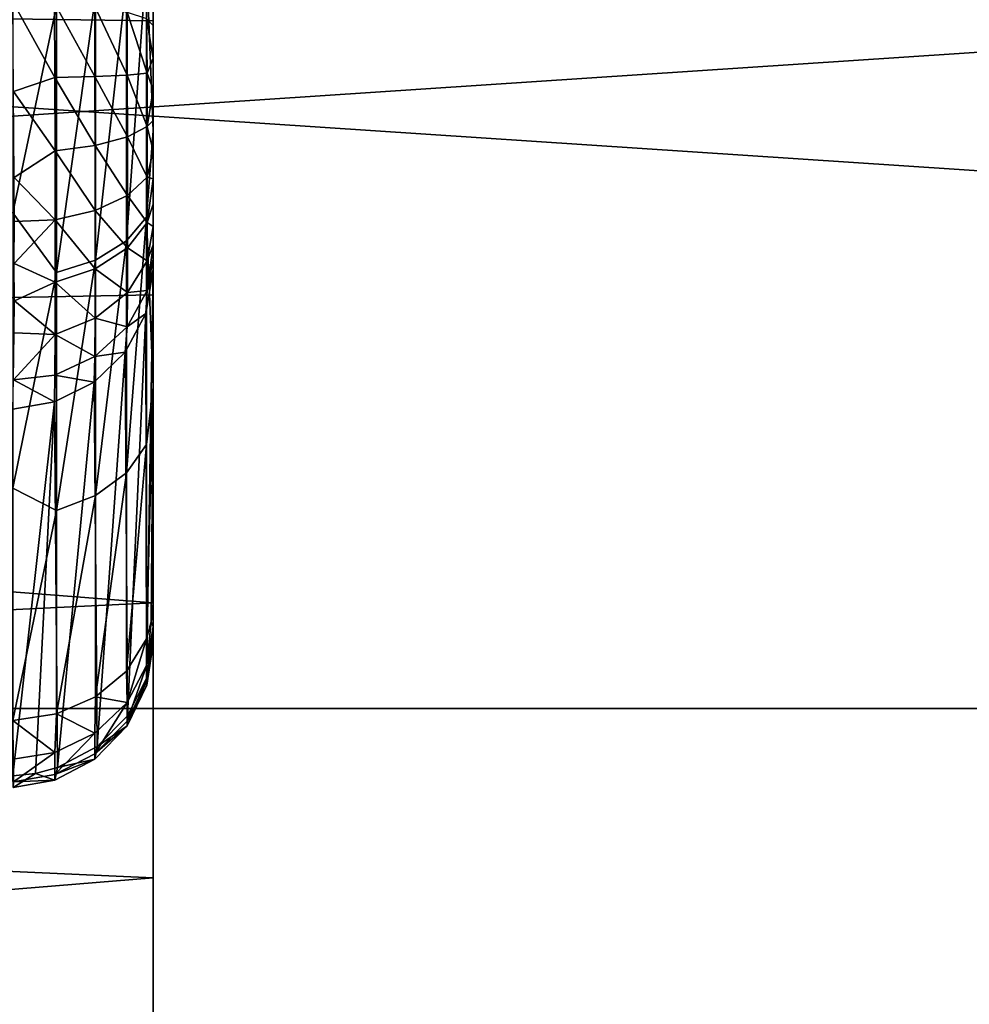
# Model space of a CAD drawing. Header units: millimetres. Extents: x -41 to 9, y -3 to 403.
# Tile 391 of 505: x -16.05 to -13.41, y 342.51 to 345.25. Entities that reach past the tile are written whole.
import ezdxf

# ---------------------------------------------------------------- set-up
doc = ezdxf.new("R2010")
doc.units = ezdxf.units.MM
doc.header["$LTSCALE"] = 81.481481
for name, color, linetype in [('116', 7, 'CONTINUOUS'), ('121', 7, 'CONTINUOUS'), ('1222', 7, 'CONTINUOUS'), ('1223', 7, 'CONTINUOUS'), ('1225', 7, 'CONTINUOUS'), ('1226', 7, 'CONTINUOUS'), ('1253', 7, 'CONTINUOUS'), ('168', 7, 'CONTINUOUS'), ('169', 7, 'CONTINUOUS'), ('173', 7, 'CONTINUOUS'), ('174', 7, 'CONTINUOUS')]:
    doc.layers.add(name, color=color, linetype=linetype)

msp = doc.modelspace()

# ---------------------------------------------------------------- linework, layer by layer
at = {"layer": '116', "linetype": 'Continuous'}
for points in [[(-15.675, 344.9372, 25.5776), (-15.675, 345.738, 26.0353), (-15.6938, 345.4053, 26.005), (-15.675, 344.9372, 25.5776)], [(-16.0645, 345.57, 26.3982), (-16.0645, 344.7098, 25.9065), (-15.9435, 345.2845, 26.2313), (-16.0645, 345.57, 26.3982)], [(-15.6938, 344.698, 25.5547), (-15.6938, 345.4053, 26.005), (-15.7488, 344.6319, 25.6429), (-15.6938, 344.698, 25.5547)], [(-15.7488, 344.6319, 25.6429), (-15.6938, 345.4053, 26.005), (-15.7488, 345.3534, 26.1023), (-15.7488, 344.6319, 25.6429)], [(-15.6938, 344.698, 25.5547), (-15.675, 344.9372, 25.5776), (-15.6938, 345.4053, 26.005), (-15.6938, 344.698, 25.5547)], [(-15.7488, 344.6319, 25.6429), (-15.7488, 345.3534, 26.1023), (-15.8347, 344.5789, 25.7136), (-15.7488, 344.6319, 25.6429)], [(-15.8347, 344.5789, 25.7136), (-15.7488, 345.3534, 26.1023), (-15.8347, 345.3118, 26.1802), (-15.8347, 344.5789, 25.7136)], [(-15.8347, 344.5789, 25.7136), (-15.8347, 345.3118, 26.1802), (-15.9435, 344.5441, 25.7599), (-15.8347, 344.5789, 25.7136)], [(-15.9435, 344.5441, 25.7599), (-15.8347, 345.3118, 26.1802), (-15.9435, 345.2845, 26.2313), (-15.9435, 344.5441, 25.7599)], [(-16.0645, 344.7098, 25.9065), (-15.9435, 344.5441, 25.7599), (-15.9435, 345.2845, 26.2313), (-16.0645, 344.7098, 25.9065)], [(-15.675, 344.2264, 24.9898), (-15.675, 344.9372, 25.5776), (-15.6938, 344.698, 25.5547), (-15.675, 344.2264, 24.9898)], [(-16.0645, 344.7098, 25.9065), (-16.0645, 343.9461, 25.275), (-15.9435, 344.5441, 25.7599), (-16.0645, 344.7098, 25.9065)], [(-15.6938, 344.0673, 25.0021), (-15.6938, 344.698, 25.5547), (-15.7488, 343.9885, 25.0792), (-15.6938, 344.0673, 25.0021)], [(-15.7488, 343.9885, 25.0792), (-15.6938, 344.698, 25.5547), (-15.7488, 344.6319, 25.6429), (-15.7488, 343.9885, 25.0792)], [(-15.6938, 344.0673, 25.0021), (-15.675, 344.2264, 24.9898), (-15.6938, 344.698, 25.5547), (-15.6938, 344.0673, 25.0021)], [(-15.7488, 343.9885, 25.0792), (-15.7488, 344.6319, 25.6429), (-15.8347, 343.9255, 25.141), (-15.7488, 343.9885, 25.0792)], [(-15.8347, 343.9255, 25.141), (-15.7488, 344.6319, 25.6429), (-15.8347, 344.5789, 25.7136), (-15.8347, 343.9255, 25.141)], [(-15.8347, 343.9255, 25.141), (-15.8347, 344.5789, 25.7136), (-15.9435, 343.8841, 25.1816), (-15.8347, 343.9255, 25.141)], [(-15.9435, 343.8841, 25.1816), (-15.8347, 344.5789, 25.7136), (-15.9435, 344.5441, 25.7599), (-15.9435, 343.8841, 25.1816)], [(-16.0645, 343.9461, 25.275), (-15.9435, 343.8841, 25.1816), (-15.9435, 344.5441, 25.7599), (-16.0645, 343.9461, 25.275)], [(-15.6938, 343.5279, 24.3601), (-15.675, 344.2264, 24.9898), (-15.6938, 344.0673, 25.0021), (-15.6938, 343.5279, 24.3601)], [(-15.6801, 343.5747, 24.3265), (-15.675, 344.2264, 24.9898), (-15.6938, 343.5279, 24.3601), (-15.6801, 343.5747, 24.3265)], [(-15.675, 343.6265, 24.2894), (-15.675, 344.2264, 24.9898), (-15.6801, 343.5747, 24.3265), (-15.675, 343.6265, 24.2894)], [(-15.6938, 343.5279, 24.3601), (-15.6938, 344.0673, 25.0021), (-15.7488, 343.4383, 24.4243), (-15.6938, 343.5279, 24.3601)], [(-15.7488, 343.4383, 24.4243), (-15.6938, 344.0673, 25.0021), (-15.7488, 343.9885, 25.0792), (-15.7488, 343.4383, 24.4243)], [(-15.7488, 343.4383, 24.4243), (-15.7488, 343.9885, 25.0792), (-15.8348, 343.3666, 24.4758), (-15.7488, 343.4383, 24.4243)], [(-15.8348, 343.3666, 24.4758), (-15.7488, 343.9885, 25.0792), (-15.8347, 343.9255, 25.141), (-15.8348, 343.3666, 24.4758)], [(-16.0645, 343.9461, 25.275), (-16.0645, 343.3016, 24.5225), (-15.9435, 343.8841, 25.1816), (-16.0645, 343.9461, 25.275)], [(-15.9434, 343.3196, 24.5096), (-15.8347, 343.9255, 25.141), (-15.9435, 343.8841, 25.1816), (-15.9434, 343.3196, 24.5096)], [(-15.8348, 343.3666, 24.4758), (-15.8347, 343.9255, 25.141), (-15.9434, 343.3196, 24.5096), (-15.8348, 343.3666, 24.4758)], [(-15.9435, 343.8841, 25.1816), (-16.0645, 343.3016, 24.5225), (-15.9434, 343.3196, 24.5096), (-15.9435, 343.8841, 25.1816)]]:
    msp.add_3dface(points, dxfattribs=at)
at = {"layer": '121', "linetype": 'Continuous'}
msp.add_3dface([(-15.6935, 345.2491, 19.4333), (-15.675, 346.7482, 19.8425), (-15.675, 345.2296, 19.552), (-15.6935, 345.2491, 19.4333)], dxfattribs=at)
at = {"layer": '1222', "linetype": 'Continuous'}
for points in [[(-40.875, 343.3348, 93.369), (9.125, 346.6473, 92.9769), (-40.875, 346.648, 92.9768), (-40.875, 343.3348, 93.369)], [(9.125, 343.334, 93.369), (9.125, 346.6473, 92.9769), (-40.875, 343.3348, 93.369), (9.125, 343.334, 93.369)], [(-40.875, 340.0002, 93.5), (9.125, 343.334, 93.369), (-40.875, 343.3348, 93.369), (-40.875, 340.0002, 93.5)], [(9.125, 339.9995, 93.5), (9.125, 343.334, 93.369), (-40.875, 340.0002, 93.5), (9.125, 339.9995, 93.5)]]:
    msp.add_3dface(points, dxfattribs=at)
at = {"layer": '1223', "linetype": 'Continuous'}
for points in [[(9.125, 346.6492, 9.0234), (9.125, 343.3353, 8.6311), (-40.875, 346.6483, 9.0232), (9.125, 346.6492, 9.0234)], [(-40.875, 346.6483, 9.0232), (9.125, 343.3353, 8.6311), (-40.875, 343.3344, 8.631), (-40.875, 346.6483, 9.0232)], [(9.125, 343.3353, 8.6311), (9.125, 340.0005, 8.5), (-40.875, 343.3344, 8.631), (9.125, 343.3353, 8.6311)], [(-40.875, 343.3344, 8.631), (9.125, 340.0005, 8.5), (-40.875, 339.9998, 8.5), (-40.875, 343.3344, 8.631)]]:
    msp.add_3dface(points, dxfattribs=at)
at = {"layer": '1225', "linetype": 'Continuous'}
for points in [[(-15.675, 345.2423, 90.4532), (-40.875, 345.5909, 90.4054), (-15.675, 346.8483, 90.2064), (-15.675, 345.2423, 90.4532)], [(-40.875, 342.4027, 90.7274), (-40.875, 345.5909, 90.4054), (-15.675, 343.6276, 90.6343), (-40.875, 342.4027, 90.7274)], [(-15.675, 343.6276, 90.6343), (-40.875, 345.5909, 90.4054), (-15.675, 345.2423, 90.4532), (-15.675, 343.6276, 90.6343)], [(-15.675, 342.007, 90.7494), (-40.875, 342.4027, 90.7274), (-15.675, 343.6276, 90.6343), (-15.675, 342.007, 90.7494)]]:
    msp.add_3dface(points, dxfattribs=at)
at = {"layer": '1226', "linetype": 'Continuous'}
for points in [[(-15.675, 346.093, 11.6692), (-15.675, 344.4824, 11.4532), (-15.675, 379.3451, 45), (-15.675, 346.093, 11.6692)], [(-15.675, 344.4824, 11.4532), (-15.675, 342.8644, 11.3032), (-15.675, 379.3451, 45), (-15.675, 344.4824, 11.4532)], [(-15.675, 342.8644, 11.3032), (-15.675, 341.2418, 11.2194), (-15.675, 379.3451, 45), (-15.675, 342.8644, 11.3032)], [(-15.675, 379.3451, 45), (-15.675, 339.617, 11.2018), (-15.675, 373, 45), (-15.675, 379.3451, 45)], [(-15.675, 341.2418, 11.2194), (-15.675, 339.617, 11.2018), (-15.675, 379.3451, 45), (-15.675, 341.2418, 11.2194)], [(-15.675, 368.7574, 55.2426), (-15.675, 325.345, 13.9963), (-15.675, 376.8245, 66.0995), (-15.675, 368.7574, 55.2426)], [(-15.675, 325.345, 13.9963), (-15.675, 323.8466, 14.6255), (-15.675, 376.8245, 66.0995), (-15.675, 325.345, 13.9963)], [(-15.675, 376.8245, 66.0995), (-15.675, 322.3754, 15.3151), (-15.675, 375.5131, 68.9682), (-15.675, 376.8245, 66.0995)], [(-15.675, 323.8466, 14.6255), (-15.675, 322.3754, 15.3151), (-15.675, 376.8245, 66.0995), (-15.675, 323.8466, 14.6255)], [(-15.675, 322.3754, 15.3151), (-15.675, 320.934, 16.0639), (-15.675, 375.5131, 68.9682), (-15.675, 322.3754, 15.3151)], [(-15.675, 375.5131, 68.9682), (-15.675, 319.5238, 16.8713), (-15.675, 373.9791, 71.7234), (-15.675, 375.5131, 68.9682)], [(-15.675, 320.934, 16.0639), (-15.675, 319.5238, 16.8713), (-15.675, 375.5131, 68.9682), (-15.675, 320.934, 16.0639)], [(-15.675, 373.9791, 71.7234), (-15.675, 319.5238, 16.8713), (-15.675, 364.8123, 62.7438), (-15.675, 373.9791, 71.7234)], [(-15.675, 373, 45), (-15.675, 337.993, 11.2506), (-15.675, 372.4957, 45.0212), (-15.675, 373, 45)], [(-15.675, 339.617, 11.2018), (-15.675, 337.993, 11.2506), (-15.675, 373, 45), (-15.675, 339.617, 11.2018)], [(-15.675, 372.4957, 45.0212), (-15.675, 337.993, 11.2506), (-15.675, 371.9947, 45.0848), (-15.675, 372.4957, 45.0212)], [(-15.675, 316.8078, 18.6556), (-15.675, 372.2318, 74.3485), (-15.675, 363.271, 64.7121), (-15.675, 316.8078, 18.6556)], [(-15.675, 316.8078, 18.6556), (-15.675, 315.5071, 19.6291), (-15.675, 372.2318, 74.3485), (-15.675, 316.8078, 18.6556)], [(-15.675, 372.2318, 74.3485), (-15.675, 314.2468, 20.6551), (-15.675, 370.2828, 76.8262), (-15.675, 372.2318, 74.3485)], [(-15.675, 315.5071, 19.6291), (-15.675, 314.2468, 20.6551), (-15.675, 372.2318, 74.3485), (-15.675, 315.5071, 19.6291)], [(-15.675, 371.9947, 45.0848), (-15.675, 337.993, 11.2506), (-15.675, 371.5013, 45.1902), (-15.675, 371.9947, 45.0848)], [(-15.675, 371.5013, 45.1902), (-15.675, 337.993, 11.2506), (-15.675, 348.147, 22.487), (-15.675, 371.5013, 45.1902)], [(-15.675, 313.0294, 21.7318), (-15.675, 311.8572, 22.8572), (-15.675, 370.2828, 76.8262), (-15.675, 313.0294, 21.7318)], [(-15.675, 311.8572, 22.8572), (-15.675, 368.1428, 79.1428), (-15.675, 370.2828, 76.8262), (-15.675, 311.8572, 22.8572)], [(-15.675, 314.2468, 20.6551), (-15.675, 313.0294, 21.7318), (-15.675, 370.2828, 76.8262), (-15.675, 314.2468, 20.6551)], [(-15.675, 326.868, 13.4289), (-15.675, 325.345, 13.9963), (-15.675, 368.7574, 55.2426), (-15.675, 326.868, 13.4289)], [(-15.675, 368.4155, 54.8707), (-15.675, 326.868, 13.4289), (-15.675, 368.7574, 55.2426), (-15.675, 368.4155, 54.8707)], [(-15.675, 368.1062, 54.4714), (-15.675, 326.868, 13.4289), (-15.675, 368.4155, 54.8707), (-15.675, 368.1062, 54.4714)], [(-15.675, 368.1428, 79.1428), (-15.675, 311.8572, 22.8572), (-15.675, 309.7172, 25.1738), (-15.675, 368.1428, 79.1428)], [(-15.675, 366.9706, 80.2682), (-15.675, 368.1428, 79.1428), (-15.675, 309.7172, 25.1738), (-15.675, 366.9706, 80.2682)], [(-15.675, 367.8318, 54.048), (-15.675, 326.868, 13.4289), (-15.675, 368.1062, 54.4714), (-15.675, 367.8318, 54.048)], [(-15.675, 331.557, 12.1058), (-15.675, 367.9193, 47.8084), (-15.675, 355.8463, 35.3672), (-15.675, 331.557, 12.1058)], [(-15.675, 367.9193, 47.8084), (-15.675, 331.557, 12.1058), (-15.675, 367.669, 48.2468), (-15.675, 367.9193, 47.8084)], [(-15.675, 367.5939, 53.6028), (-15.675, 326.868, 13.4289), (-15.675, 367.8318, 54.048), (-15.675, 367.5939, 53.6028)], [(-15.675, 367.669, 48.2468), (-15.675, 329.9762, 12.483), (-15.675, 367.4564, 48.7046), (-15.675, 367.669, 48.2468)], [(-15.675, 331.557, 12.1058), (-15.675, 329.9762, 12.483), (-15.675, 367.669, 48.2468), (-15.675, 331.557, 12.1058)], [(-15.675, 367.3942, 53.139), (-15.675, 326.868, 13.4289), (-15.675, 367.5939, 53.6028), (-15.675, 367.3942, 53.139)], [(-15.675, 367.4564, 48.7046), (-15.675, 329.9762, 12.483), (-15.675, 367.2832, 49.1785), (-15.675, 367.4564, 48.7046)], [(-15.675, 367.2343, 52.6604), (-15.675, 326.868, 13.4289), (-15.675, 367.3942, 53.139), (-15.675, 367.2343, 52.6604)], [(-15.675, 367.2832, 49.1785), (-15.675, 329.9762, 12.483), (-15.675, 367.1503, 49.6653), (-15.675, 367.2832, 49.1785)], [(-15.675, 367.1152, 52.1701), (-15.675, 326.868, 13.4289), (-15.675, 367.2343, 52.6604), (-15.675, 367.1152, 52.1701)], [(-15.675, 367.1503, 49.6653), (-15.675, 328.4124, 12.9242), (-15.675, 367.0589, 50.1616), (-15.675, 367.1503, 49.6653)], [(-15.675, 329.9762, 12.483), (-15.675, 328.4124, 12.9242), (-15.675, 367.1503, 49.6653), (-15.675, 329.9762, 12.483)], [(-15.675, 367.0377, 51.6715), (-15.675, 326.868, 13.4289), (-15.675, 367.1152, 52.1701), (-15.675, 367.0377, 51.6715)], [(-15.675, 367.0589, 50.1616), (-15.675, 328.4124, 12.9242), (-15.675, 367.0094, 50.6639), (-15.675, 367.0589, 50.1616)], [(-15.675, 328.4124, 12.9242), (-15.675, 326.868, 13.4289), (-15.675, 367.0377, 51.6715), (-15.675, 328.4124, 12.9242)], [(-15.675, 367.0024, 51.1683), (-15.675, 328.4124, 12.9242), (-15.675, 367.0377, 51.6715), (-15.675, 367.0024, 51.1683)], [(-15.675, 367.0094, 50.6639), (-15.675, 328.4124, 12.9242), (-15.675, 367.0024, 51.1683), (-15.675, 367.0094, 50.6639)], [(-15.675, 365.7532, 81.3449), (-15.675, 366.9706, 80.2682), (-15.675, 309.7172, 25.1738), (-15.675, 365.7532, 81.3449)], [(-15.675, 365.7532, 81.3449), (-15.675, 309.7172, 25.1738), (-15.675, 307.7682, 27.6515), (-15.675, 365.7532, 81.3449)], [(-15.675, 364.4929, 82.3709), (-15.675, 365.7532, 81.3449), (-15.675, 307.7682, 27.6515), (-15.675, 364.4929, 82.3709)], [(-15.675, 364.8123, 62.7438), (-15.675, 318.1476, 17.7357), (-15.675, 364.5545, 62.588), (-15.675, 364.8123, 62.7438)], [(-15.675, 319.5238, 16.8713), (-15.675, 318.1476, 17.7357), (-15.675, 364.8123, 62.7438), (-15.675, 319.5238, 16.8713)], [(-15.675, 364.5545, 62.588), (-15.675, 318.1476, 17.7357), (-15.675, 364.2673, 62.4985), (-15.675, 364.5545, 62.588)], [(-15.675, 363.1922, 83.3444), (-15.675, 364.4929, 82.3709), (-15.675, 307.7682, 27.6515), (-15.675, 363.1922, 83.3444)], [(-15.675, 364.2673, 62.4985), (-15.675, 318.1476, 17.7357), (-15.675, 363.9667, 62.4802), (-15.675, 364.2673, 62.4985)], [(-15.675, 363.9667, 62.4802), (-15.675, 318.1476, 17.7357), (-15.675, 363.67, 62.5344), (-15.675, 363.9667, 62.4802)], [(-15.675, 363.67, 62.5344), (-15.675, 318.1476, 17.7357), (-15.675, 363.3953, 62.658), (-15.675, 363.67, 62.5344)], [(-15.675, 363.3953, 62.658), (-15.675, 318.1476, 17.7357), (-15.675, 363.1577, 62.844), (-15.675, 363.3953, 62.658)], [(-15.675, 363.0578, 64.499), (-15.675, 316.8078, 18.6556), (-15.675, 363.271, 64.7121), (-15.675, 363.0578, 64.499)], [(-15.675, 363.1922, 83.3444), (-15.675, 307.7682, 27.6515), (-15.675, 306.0209, 30.2766), (-15.675, 363.1922, 83.3444)], [(-15.675, 361.8524, 84.2643), (-15.675, 363.1922, 83.3444), (-15.675, 306.0209, 30.2766), (-15.675, 361.8524, 84.2643)], [(-15.675, 363.1577, 62.844), (-15.675, 316.8078, 18.6556), (-15.675, 362.9719, 63.0813), (-15.675, 363.1577, 62.844)], [(-15.675, 318.1476, 17.7357), (-15.675, 316.8078, 18.6556), (-15.675, 363.1577, 62.844), (-15.675, 318.1476, 17.7357)], [(-15.675, 362.9017, 64.2408), (-15.675, 316.8078, 18.6556), (-15.675, 363.0578, 64.499), (-15.675, 362.9017, 64.2408)], [(-15.675, 362.9719, 63.0813), (-15.675, 316.8078, 18.6556), (-15.675, 362.8482, 63.3561), (-15.675, 362.9719, 63.0813)], [(-15.675, 362.8121, 63.9532), (-15.675, 316.8078, 18.6556), (-15.675, 362.9017, 64.2408), (-15.675, 362.8121, 63.9532)], [(-15.675, 362.8482, 63.3561), (-15.675, 316.8078, 18.6556), (-15.675, 362.7939, 63.6527), (-15.675, 362.8482, 63.3561)], [(-15.675, 362.7939, 63.6527), (-15.675, 316.8078, 18.6556), (-15.675, 362.8121, 63.9532), (-15.675, 362.7939, 63.6527)], [(-15.675, 360.4762, 85.1287), (-15.675, 361.8524, 84.2643), (-15.675, 306.0209, 30.2766), (-15.675, 360.4762, 85.1287)], [(-15.675, 360.4762, 85.1287), (-15.675, 306.0209, 30.2766), (-15.675, 304.4869, 33.0318), (-15.675, 360.4762, 85.1287)], [(-15.675, 359.066, 85.9361), (-15.675, 360.4762, 85.1287), (-15.675, 304.4869, 33.0318), (-15.675, 359.066, 85.9361)], [(-15.675, 357.6246, 86.6849), (-15.675, 359.066, 85.9361), (-15.675, 304.4869, 33.0318), (-15.675, 357.6246, 86.6849)], [(-15.675, 357.6246, 86.6849), (-15.675, 304.4869, 33.0318), (-15.675, 303.1755, 35.9005), (-15.675, 357.6246, 86.6849)], [(-15.675, 356.1534, 87.3745), (-15.675, 357.6246, 86.6849), (-15.675, 303.1755, 35.9005), (-15.675, 356.1534, 87.3745)], [(-15.675, 354.655, 88.0037), (-15.675, 356.1534, 87.3745), (-15.675, 303.1755, 35.9005), (-15.675, 354.655, 88.0037)], [(-15.675, 355.6331, 35.154), (-15.675, 331.557, 12.1058), (-15.675, 355.8463, 35.3672), (-15.675, 355.6331, 35.154)], [(-15.675, 355.4771, 34.8958), (-15.675, 331.557, 12.1058), (-15.675, 355.6331, 35.154), (-15.675, 355.4771, 34.8958)], [(-15.675, 355.5473, 33.7364), (-15.675, 333.1517, 11.7936), (-15.675, 355.4236, 34.0111), (-15.675, 355.5473, 33.7364)], [(-15.675, 346.6057, 24.4553), (-15.675, 333.1517, 11.7936), (-15.675, 355.5473, 33.7364), (-15.675, 346.6057, 24.4553)], [(-15.675, 355.3875, 34.6082), (-15.675, 331.557, 12.1058), (-15.675, 355.4771, 34.8958), (-15.675, 355.3875, 34.6082)], [(-15.675, 355.4236, 34.0111), (-15.675, 333.1517, 11.7936), (-15.675, 355.3693, 34.3077), (-15.675, 355.4236, 34.0111)], [(-15.675, 355.3693, 34.3077), (-15.675, 331.557, 12.1058), (-15.675, 355.3875, 34.6082), (-15.675, 355.3693, 34.3077)], [(-15.675, 333.1517, 11.7936), (-15.675, 331.557, 12.1058), (-15.675, 355.3693, 34.3077), (-15.675, 333.1517, 11.7936)], [(-15.675, 354.655, 88.0037), (-15.675, 303.1755, 35.9005), (-15.675, 311.2426, 46.7574), (-15.675, 354.655, 88.0037)], [(-15.675, 353.132, 88.5711), (-15.675, 354.655, 88.0037), (-15.675, 311.2426, 46.7574), (-15.675, 353.132, 88.5711)], [(-15.675, 311.5845, 47.1293), (-15.675, 353.132, 88.5711), (-15.675, 311.2426, 46.7574), (-15.675, 311.5845, 47.1293)], [(-15.675, 311.8938, 47.5286), (-15.675, 353.132, 88.5711), (-15.675, 311.5845, 47.1293), (-15.675, 311.8938, 47.5286)], [(-15.675, 312.1682, 47.952), (-15.675, 353.132, 88.5711), (-15.675, 311.8938, 47.5286), (-15.675, 312.1682, 47.952)], [(-15.675, 312.4061, 48.3972), (-15.675, 353.132, 88.5711), (-15.675, 312.1682, 47.952), (-15.675, 312.4061, 48.3972)], [(-15.675, 312.6058, 48.861), (-15.675, 353.132, 88.5711), (-15.675, 312.4061, 48.3972), (-15.675, 312.6058, 48.861)], [(-15.675, 312.7657, 49.3396), (-15.675, 353.132, 88.5711), (-15.675, 312.6058, 48.861), (-15.675, 312.7657, 49.3396)], [(-15.675, 312.8848, 49.8299), (-15.675, 353.132, 88.5711), (-15.675, 312.7657, 49.3396), (-15.675, 312.8848, 49.8299)], [(-15.675, 312.9623, 50.3285), (-15.675, 353.132, 88.5711), (-15.675, 312.8848, 49.8299), (-15.675, 312.9623, 50.3285)], [(-15.675, 351.5876, 89.0758), (-15.675, 353.132, 88.5711), (-15.675, 312.9623, 50.3285), (-15.675, 351.5876, 89.0758)], [(-15.675, 312.9976, 50.8317), (-15.675, 351.5876, 89.0758), (-15.675, 312.9623, 50.3285), (-15.675, 312.9976, 50.8317)], [(-15.675, 312.9906, 51.3361), (-15.675, 351.5876, 89.0758), (-15.675, 312.9976, 50.8317), (-15.675, 312.9906, 51.3361)], [(-15.675, 312.9411, 51.8384), (-15.675, 351.5876, 89.0758), (-15.675, 312.9906, 51.3361), (-15.675, 312.9411, 51.8384)], [(-15.675, 312.8497, 52.3347), (-15.675, 351.5876, 89.0758), (-15.675, 312.9411, 51.8384), (-15.675, 312.8497, 52.3347)], [(-15.675, 350.0238, 89.517), (-15.675, 351.5876, 89.0758), (-15.675, 312.8497, 52.3347), (-15.675, 350.0238, 89.517)], [(-15.675, 348.443, 89.8942), (-15.675, 350.0238, 89.517), (-15.675, 312.331, 53.7532), (-15.675, 348.443, 89.8942)], [(-15.675, 312.7168, 52.8215), (-15.675, 350.0238, 89.517), (-15.675, 312.8497, 52.3347), (-15.675, 312.7168, 52.8215)], [(-15.675, 312.5436, 53.2954), (-15.675, 350.0238, 89.517), (-15.675, 312.7168, 52.8215), (-15.675, 312.5436, 53.2954)], [(-15.675, 312.331, 53.7532), (-15.675, 350.0238, 89.517), (-15.675, 312.5436, 53.2954), (-15.675, 312.331, 53.7532)], [(-15.675, 324.6307, 67.6923), (-15.675, 348.443, 89.8942), (-15.675, 324.6125, 67.3918), (-15.675, 324.6307, 67.6923)], [(-15.675, 348.443, 89.8942), (-15.675, 312.0807, 54.1916), (-15.675, 324.1537, 66.6328), (-15.675, 348.443, 89.8942)], [(-15.675, 312.0807, 54.1916), (-15.675, 348.443, 89.8942), (-15.675, 312.331, 53.7532), (-15.675, 312.0807, 54.1916)], [(-15.675, 346.8483, 90.2064), (-15.675, 348.443, 89.8942), (-15.675, 324.6307, 67.6923), (-15.675, 346.8483, 90.2064)], [(-15.675, 324.3669, 66.846), (-15.675, 348.443, 89.8942), (-15.675, 324.1537, 66.6328), (-15.675, 324.3669, 66.846)], [(-15.675, 324.5229, 67.1042), (-15.675, 348.443, 89.8942), (-15.675, 324.3669, 66.846), (-15.675, 324.5229, 67.1042)], [(-15.675, 324.6125, 67.3918), (-15.675, 348.443, 89.8942), (-15.675, 324.5229, 67.1042), (-15.675, 324.6125, 67.3918)], [(-15.675, 348.147, 22.487), (-15.675, 336.3724, 11.3657), (-15.675, 347.8892, 22.3312), (-15.675, 348.147, 22.487)], [(-15.675, 337.993, 11.2506), (-15.675, 336.3724, 11.3657), (-15.675, 348.147, 22.487), (-15.675, 337.993, 11.2506)], [(-15.675, 347.8892, 22.3312), (-15.675, 336.3724, 11.3657), (-15.675, 347.602, 22.2416), (-15.675, 347.8892, 22.3312)], [(-15.675, 347.602, 22.2416), (-15.675, 336.3724, 11.3657), (-15.675, 347.3014, 22.2234), (-15.675, 347.602, 22.2416)], [(-15.675, 347.3014, 22.2234), (-15.675, 336.3724, 11.3657), (-15.675, 347.0047, 22.2776), (-15.675, 347.3014, 22.2234)], [(-15.675, 336.3724, 11.3657), (-15.675, 334.7577, 11.5468), (-15.675, 347.0047, 22.2776), (-15.675, 336.3724, 11.3657)], [(-15.675, 347.0047, 22.2776), (-15.675, 334.7577, 11.5468), (-15.675, 346.73, 22.4012), (-15.675, 347.0047, 22.2776)], [(-15.675, 345.2423, 90.4532), (-15.675, 346.8483, 90.2064), (-15.675, 333.8171, 78.9007), (-15.675, 345.2423, 90.4532)], [(-15.675, 333.6075, 77.7578), (-15.675, 346.8483, 90.2064), (-15.675, 333.3943, 77.5447), (-15.675, 333.6075, 77.7578)], [(-15.675, 333.7636, 78.016), (-15.675, 346.8483, 90.2064), (-15.675, 333.6075, 77.7578), (-15.675, 333.7636, 78.016)], [(-15.675, 333.8532, 78.3037), (-15.675, 346.8483, 90.2064), (-15.675, 333.7636, 78.016), (-15.675, 333.8532, 78.3037)], [(-15.675, 333.8714, 78.6041), (-15.675, 346.8483, 90.2064), (-15.675, 333.8532, 78.3037), (-15.675, 333.8714, 78.6041)], [(-15.675, 333.8171, 78.9007), (-15.675, 346.8483, 90.2064), (-15.675, 333.8714, 78.6041), (-15.675, 333.8171, 78.9007)], [(-15.675, 324.5764, 67.9889), (-15.675, 346.8483, 90.2064), (-15.675, 324.6307, 67.6923), (-15.675, 324.5764, 67.9889)], [(-15.675, 346.8483, 90.2064), (-15.675, 324.4527, 68.2636), (-15.675, 333.3943, 77.5447), (-15.675, 346.8483, 90.2064)], [(-15.675, 324.4527, 68.2636), (-15.675, 346.8483, 90.2064), (-15.675, 324.5764, 67.9889), (-15.675, 324.4527, 68.2636)], [(-15.675, 334.7577, 11.5468), (-15.675, 346.4925, 22.5872), (-15.675, 346.73, 22.4012), (-15.675, 334.7577, 11.5468)], [(-15.675, 346.3925, 24.2422), (-15.675, 333.1517, 11.7936), (-15.675, 346.6057, 24.4553), (-15.675, 346.3925, 24.2422)], [(-15.675, 346.4925, 22.5872), (-15.675, 334.7577, 11.5468), (-15.675, 346.3066, 22.8245), (-15.675, 346.4925, 22.5872)], [(-15.675, 346.2364, 23.984), (-15.675, 333.1517, 11.7936), (-15.675, 346.3925, 24.2422), (-15.675, 346.2364, 23.984)], [(-15.675, 346.3066, 22.8245), (-15.675, 334.7577, 11.5468), (-15.675, 346.1829, 23.0993), (-15.675, 346.3066, 22.8245)], [(-15.675, 346.1468, 23.6963), (-15.675, 333.1517, 11.7936), (-15.675, 346.2364, 23.984), (-15.675, 346.1468, 23.6963)], [(-15.675, 346.1829, 23.0993), (-15.675, 333.1517, 11.7936), (-15.675, 346.1286, 23.3959), (-15.675, 346.1829, 23.0993)], [(-15.675, 334.7577, 11.5468), (-15.675, 333.1517, 11.7936), (-15.675, 346.1829, 23.0993), (-15.675, 334.7577, 11.5468)], [(-15.675, 346.1286, 23.3959), (-15.675, 333.1517, 11.7936), (-15.675, 346.1468, 23.6963), (-15.675, 346.1286, 23.3959)], [(-15.675, 332.9953, 79.7224), (-15.675, 345.2423, 90.4532), (-15.675, 333.27, 79.5988), (-15.675, 332.9953, 79.7224)], [(-15.675, 333.6934, 79.1755), (-15.675, 345.2423, 90.4532), (-15.675, 333.8171, 78.9007), (-15.675, 333.6934, 79.1755)], [(-15.675, 345.2423, 90.4532), (-15.675, 333.5075, 79.4128), (-15.675, 333.27, 79.5988), (-15.675, 345.2423, 90.4532)], [(-15.675, 333.5075, 79.4128), (-15.675, 345.2423, 90.4532), (-15.675, 333.6934, 79.1755), (-15.675, 333.5075, 79.4128)], [(-15.675, 343.6276, 90.6343), (-15.675, 345.2423, 90.4532), (-15.675, 332.9953, 79.7224), (-15.675, 343.6276, 90.6343)], [(-15.675, 342.007, 90.7494), (-15.675, 343.6276, 90.6343), (-15.675, 331.853, 79.513), (-15.675, 342.007, 90.7494)], [(-15.675, 332.6986, 79.7766), (-15.675, 343.6276, 90.6343), (-15.675, 332.9953, 79.7224), (-15.675, 332.6986, 79.7766)], [(-15.675, 332.398, 79.7584), (-15.675, 343.6276, 90.6343), (-15.675, 332.6986, 79.7766), (-15.675, 332.398, 79.7584)], [(-15.675, 332.1108, 79.6688), (-15.675, 343.6276, 90.6343), (-15.675, 332.398, 79.7584), (-15.675, 332.1108, 79.6688)], [(-15.675, 331.853, 79.513), (-15.675, 343.6276, 90.6343), (-15.675, 332.1108, 79.6688), (-15.675, 331.853, 79.513)]]:
    msp.add_3dface(points, dxfattribs=at)
at = {"layer": '1253', "linetype": 'Continuous'}
for points in [[(-40.875, 347.1744, 11.852), (-40.875, 344.0013, 11.4016), (-15.675, 346.093, 11.6692), (-40.875, 347.1744, 11.852)], [(-40.875, 344.0013, 11.4016), (-15.675, 344.4824, 11.4532), (-15.675, 346.093, 11.6692), (-40.875, 344.0013, 11.4016)], [(-40.875, 344.0013, 11.4016), (-15.675, 342.8644, 11.3032), (-15.675, 344.4824, 11.4532), (-40.875, 344.0013, 11.4016)], [(-40.875, 344.0013, 11.4016), (-40.875, 340.8019, 11.2081), (-15.675, 342.8644, 11.3032), (-40.875, 344.0013, 11.4016)], [(-40.875, 340.8019, 11.2081), (-15.675, 341.2418, 11.2194), (-15.675, 342.8644, 11.3032), (-40.875, 340.8019, 11.2081)]]:
    msp.add_3dface(points, dxfattribs=at)
at = {"layer": '168', "linetype": 'Continuous'}
for points in [[(-15.675, 346.7482, 19.8425), (-15.675, 344.2264, 24.9898), (-15.675, 345.2296, 19.552), (-15.675, 346.7482, 19.8425)], [(-15.675, 344.2264, 24.9898), (-15.675, 346.7482, 19.8425), (-15.675, 345.6265, 22.7761), (-15.675, 344.2264, 24.9898)], [(-15.675, 345.738, 26.0353), (-15.675, 344.9372, 25.5776), (-15.675, 345.8049, 24.5078), (-15.675, 345.738, 26.0353)], [(-15.675, 344.9372, 25.5776), (-15.675, 345.6036, 24.1047), (-15.675, 345.8049, 24.5078), (-15.675, 344.9372, 25.5776)], [(-15.675, 344.2264, 24.9898), (-15.675, 345.6265, 22.7761), (-15.675, 345.5113, 23.2129), (-15.675, 344.2264, 24.9898)], [(-15.675, 344.9372, 25.5776), (-15.675, 345.5038, 23.6652), (-15.675, 345.6036, 24.1047), (-15.675, 344.9372, 25.5776)], [(-15.675, 344.9372, 25.5776), (-15.675, 344.2264, 24.9898), (-15.675, 345.5113, 23.2129), (-15.675, 344.9372, 25.5776)], [(-15.675, 344.9372, 25.5776), (-15.675, 345.5113, 23.2129), (-15.675, 345.5038, 23.6652), (-15.675, 344.9372, 25.5776)], [(-15.675, 344.2264, 24.9898), (-15.675, 343.6265, 24.2894), (-15.675, 345.2296, 19.552), (-15.675, 344.2264, 24.9898)], [(-15.675, 345.2296, 19.552), (-15.675, 343.6265, 24.2894), (-15.675, 345.1392, 19.5442), (-15.675, 345.2296, 19.552)], [(-15.675, 345.1392, 19.5442), (-15.675, 343.6265, 24.2894), (-15.675, 345.0514, 19.5493), (-15.675, 345.1392, 19.5442)], [(-15.675, 345.0514, 19.5493), (-15.675, 343.6265, 24.2894), (-15.675, 344.9658, 19.5673), (-15.675, 345.0514, 19.5493)], [(-15.675, 344.9658, 19.5673), (-15.675, 343.6265, 24.2894), (-15.675, 344.8817, 19.5985), (-15.675, 344.9658, 19.5673)], [(-15.675, 344.8039, 19.641), (-15.675, 344.8817, 19.5985), (-15.675, 343.5617, 24.1733), (-15.675, 344.8039, 19.641)], [(-15.675, 344.8817, 19.5985), (-15.675, 343.6265, 24.2894), (-15.675, 343.5617, 24.1733), (-15.675, 344.8817, 19.5985)], [(-15.675, 343.5461, 24.1325), (-15.675, 344.8039, 19.641), (-15.675, 343.5617, 24.1733), (-15.675, 343.5461, 24.1325)], [(-15.675, 344.7338, 19.6947), (-15.675, 344.8039, 19.641), (-15.675, 343.5461, 24.1325), (-15.675, 344.7338, 19.6947)], [(-15.675, 343.5241, 24.0474), (-15.675, 344.7338, 19.6947), (-15.675, 343.5461, 24.1325), (-15.675, 343.5241, 24.0474)], [(-15.675, 344.6715, 19.7585), (-15.675, 344.7338, 19.6947), (-15.675, 343.5241, 24.0474), (-15.675, 344.6715, 19.7585)], [(-15.675, 343.5146, 23.9599), (-15.675, 344.6715, 19.7585), (-15.675, 343.5241, 24.0474), (-15.675, 343.5146, 23.9599)], [(-15.675, 344.6208, 19.8284), (-15.675, 344.6715, 19.7585), (-15.675, 343.5146, 23.9599), (-15.675, 344.6208, 19.8284)], [(-15.675, 343.5148, 23.9162), (-15.675, 344.6208, 19.8284), (-15.675, 343.5146, 23.9599), (-15.675, 343.5148, 23.9162)], [(-15.675, 344.5809, 19.9049), (-15.675, 344.6208, 19.8284), (-15.675, 343.5148, 23.9162), (-15.675, 344.5809, 19.9049)], [(-15.675, 344.5515, 19.9885), (-15.675, 344.5809, 19.9049), (-15.675, 343.5344, 23.7844), (-15.675, 344.5515, 19.9885)], [(-15.675, 343.5344, 23.7844), (-15.675, 344.5809, 19.9049), (-15.675, 343.5148, 23.9162), (-15.675, 343.5344, 23.7844)]]:
    msp.add_3dface(points, dxfattribs=at)
at = {"layer": '169', "linetype": 'Continuous'}
for points in [[(-16.0645, 345.2949, 19.1575), (-15.948, 345.0851, 19.1659), (-16.0627, 345.0466, 19.1479), (-16.0645, 345.2949, 19.1575)], [(-16.0645, 345.2949, 19.1575), (-15.9485, 345.2916, 19.1776), (-15.948, 345.0851, 19.1659), (-16.0645, 345.2949, 19.1575)], [(-15.9485, 345.2916, 19.1776), (-15.8371, 345.2821, 19.2347), (-15.8364, 345.0879, 19.224), (-15.9485, 345.2916, 19.1776)], [(-15.9485, 345.2916, 19.1776), (-15.8364, 345.0879, 19.224), (-15.948, 345.0851, 19.1659), (-15.9485, 345.2916, 19.1776)], [(-15.8371, 345.2821, 19.2347), (-15.747, 345.2669, 19.3261), (-15.7466, 345.0922, 19.3166), (-15.8371, 345.2821, 19.2347)], [(-15.8371, 345.2821, 19.2347), (-15.7466, 345.0922, 19.3166), (-15.8364, 345.0879, 19.224), (-15.8371, 345.2821, 19.2347)], [(-15.747, 345.2669, 19.3261), (-15.6935, 345.2491, 19.4333), (-15.6919, 345.0975, 19.4297), (-15.747, 345.2669, 19.3261)], [(-15.747, 345.2669, 19.3261), (-15.6919, 345.0975, 19.4297), (-15.7466, 345.0922, 19.3166), (-15.747, 345.2669, 19.3261)], [(-15.6935, 345.2491, 19.4333), (-15.675, 345.1392, 19.5442), (-15.6919, 345.0975, 19.4297), (-15.6935, 345.2491, 19.4333)], [(-15.6935, 345.2491, 19.4333), (-15.675, 345.2296, 19.552), (-15.675, 345.1392, 19.5442), (-15.6935, 345.2491, 19.4333)], [(-15.675, 345.1392, 19.5442), (-15.675, 345.0514, 19.5493), (-15.6919, 345.0975, 19.4297), (-15.675, 345.1392, 19.5442)], [(-15.948, 345.0851, 19.1659), (-15.947, 344.8821, 19.1974), (-16.0627, 345.0466, 19.1479), (-15.948, 345.0851, 19.1659)], [(-15.8364, 345.0879, 19.224), (-15.8358, 344.897, 19.2538), (-15.948, 345.0851, 19.1659), (-15.8364, 345.0879, 19.224)], [(-15.948, 345.0851, 19.1659), (-15.8358, 344.897, 19.2538), (-15.947, 344.8821, 19.1974), (-15.948, 345.0851, 19.1659)], [(-15.7466, 345.0922, 19.3166), (-15.7463, 344.9205, 19.3433), (-15.8364, 345.0879, 19.224), (-15.7466, 345.0922, 19.3166)], [(-15.8364, 345.0879, 19.224), (-15.7463, 344.9205, 19.3433), (-15.8358, 344.897, 19.2538), (-15.8364, 345.0879, 19.224)], [(-15.6919, 345.0975, 19.4297), (-15.6919, 344.9493, 19.4527), (-15.7466, 345.0922, 19.3166), (-15.6919, 345.0975, 19.4297)], [(-15.7466, 345.0922, 19.3166), (-15.6919, 344.9493, 19.4527), (-15.7463, 344.9205, 19.3433), (-15.7466, 345.0922, 19.3166)], [(-15.6919, 345.0975, 19.4297), (-15.675, 345.0514, 19.5493), (-15.6919, 344.9493, 19.4527), (-15.6919, 345.0975, 19.4297)], [(-15.675, 345.0514, 19.5493), (-15.675, 344.9658, 19.5673), (-15.6919, 344.9493, 19.4527), (-15.675, 345.0514, 19.5493)], [(-16.0627, 345.0466, 19.1479), (-15.947, 344.8821, 19.1974), (-16.0604, 344.8082, 19.1979), (-16.0627, 345.0466, 19.1479)], [(-15.6919, 344.9493, 19.4527), (-15.6918, 344.8091, 19.5056), (-15.7463, 344.9205, 19.3433), (-15.6919, 344.9493, 19.4527)], [(-15.675, 344.9658, 19.5673), (-15.675, 344.8817, 19.5985), (-15.6919, 344.9493, 19.4527), (-15.675, 344.9658, 19.5673)], [(-15.6919, 344.9493, 19.4527), (-15.675, 344.8817, 19.5985), (-15.6918, 344.8091, 19.5056), (-15.6919, 344.9493, 19.4527)], [(-15.7463, 344.9205, 19.3433), (-15.7462, 344.7582, 19.4047), (-15.8358, 344.897, 19.2538), (-15.7463, 344.9205, 19.3433)], [(-15.7463, 344.9205, 19.3433), (-15.6918, 344.8091, 19.5056), (-15.7462, 344.7582, 19.4047), (-15.7463, 344.9205, 19.3433)], [(-15.8358, 344.897, 19.2538), (-15.8355, 344.7165, 19.3221), (-15.947, 344.8821, 19.1974), (-15.8358, 344.897, 19.2538)], [(-15.8358, 344.897, 19.2538), (-15.7462, 344.7582, 19.4047), (-15.8355, 344.7165, 19.3221), (-15.8358, 344.897, 19.2538)], [(-15.947, 344.8821, 19.1974), (-15.9465, 344.6902, 19.2699), (-16.0604, 344.8082, 19.1979), (-15.947, 344.8821, 19.1974)], [(-15.947, 344.8821, 19.1974), (-15.8355, 344.7165, 19.3221), (-15.9465, 344.6902, 19.2699), (-15.947, 344.8821, 19.1974)], [(-15.675, 344.8817, 19.5985), (-15.675, 344.8039, 19.641), (-15.6918, 344.8091, 19.5056), (-15.675, 344.8817, 19.5985)], [(-16.0604, 344.8082, 19.1979), (-15.9465, 344.6902, 19.2699), (-16.0601, 344.6855, 19.2489), (-16.0604, 344.8082, 19.1979)], [(-15.6918, 344.8091, 19.5056), (-15.6918, 344.6831, 19.5869), (-15.7462, 344.7582, 19.4047), (-15.6918, 344.8091, 19.5056)], [(-15.6918, 344.8091, 19.5056), (-15.675, 344.8039, 19.641), (-15.6918, 344.6831, 19.5869), (-15.6918, 344.8091, 19.5056)], [(-15.675, 344.8039, 19.641), (-15.675, 344.7338, 19.6947), (-15.6918, 344.6831, 19.5869), (-15.675, 344.8039, 19.641)], [(-15.7462, 344.7582, 19.4047), (-15.7462, 344.6123, 19.4989), (-15.8355, 344.7165, 19.3221), (-15.7462, 344.7582, 19.4047)], [(-15.7462, 344.7582, 19.4047), (-15.6918, 344.6831, 19.5869), (-15.7462, 344.6123, 19.4989), (-15.7462, 344.7582, 19.4047)], [(-15.675, 344.7338, 19.6947), (-15.675, 344.6715, 19.7585), (-15.6918, 344.6831, 19.5869), (-15.675, 344.7338, 19.6947)], [(-15.8355, 344.7165, 19.3221), (-15.8355, 344.5542, 19.4267), (-15.9465, 344.6902, 19.2699), (-15.8355, 344.7165, 19.3221)], [(-15.8355, 344.7165, 19.3221), (-15.7462, 344.6123, 19.4989), (-15.8355, 344.5542, 19.4267), (-15.8355, 344.7165, 19.3221)], [(-16.0601, 344.6855, 19.2489), (-15.9465, 344.6902, 19.2699), (-16.0602, 344.5691, 19.3169), (-16.0601, 344.6855, 19.2489)], [(-15.9465, 344.6902, 19.2699), (-15.9465, 344.5176, 19.3813), (-16.0602, 344.5691, 19.3169), (-15.9465, 344.6902, 19.2699)], [(-15.9465, 344.6902, 19.2699), (-15.8355, 344.5542, 19.4267), (-15.9465, 344.5176, 19.3813), (-15.9465, 344.6902, 19.2699)], [(-15.6918, 344.6831, 19.5869), (-15.6919, 344.5769, 19.6929), (-15.7462, 344.6123, 19.4989), (-15.6918, 344.6831, 19.5869)], [(-15.6918, 344.6831, 19.5869), (-15.675, 344.6715, 19.7585), (-15.6919, 344.5769, 19.6929), (-15.6918, 344.6831, 19.5869)], [(-15.675, 344.6715, 19.7585), (-15.675, 344.6208, 19.8284), (-15.6919, 344.5769, 19.6929), (-15.675, 344.6715, 19.7585)], [(-15.7462, 344.6123, 19.4989), (-15.7463, 344.4892, 19.6216), (-15.8355, 344.5542, 19.4267), (-15.7462, 344.6123, 19.4989)], [(-15.7462, 344.6123, 19.4989), (-15.6919, 344.5769, 19.6929), (-15.7463, 344.4892, 19.6216), (-15.7462, 344.6123, 19.4989)], [(-15.6919, 344.5769, 19.6929), (-15.675, 344.6208, 19.8284), (-15.6919, 344.4947, 19.8185), (-15.6919, 344.5769, 19.6929)], [(-15.675, 344.6208, 19.8284), (-15.675, 344.5809, 19.9049), (-15.6919, 344.4947, 19.8185), (-15.675, 344.6208, 19.8284)], [(-16.0602, 344.5691, 19.3169), (-15.9465, 344.5176, 19.3813), (-16.0601, 344.4656, 19.3981), (-16.0602, 344.5691, 19.3169)], [(-15.6919, 344.5769, 19.6929), (-15.6919, 344.4947, 19.8185), (-15.7463, 344.4892, 19.6216), (-15.6919, 344.5769, 19.6929)], [(-15.675, 344.5809, 19.9049), (-15.675, 344.5515, 19.9885), (-15.6919, 344.4947, 19.8185), (-15.675, 344.5809, 19.9049)], [(-15.8355, 344.5542, 19.4267), (-15.8358, 344.4173, 19.5632), (-15.9465, 344.5176, 19.3813), (-15.8355, 344.5542, 19.4267)], [(-15.8355, 344.5542, 19.4267), (-15.7463, 344.4892, 19.6216), (-15.8358, 344.4173, 19.5632), (-15.8355, 344.5542, 19.4267)], [(-15.6919, 344.4947, 19.8185), (-15.675, 344.5515, 19.9885), (-15.6951, 344.4306, 19.9559), (-15.6919, 344.4947, 19.8185)], [(-15.9465, 344.5176, 19.3813), (-15.947, 344.3721, 19.5264), (-16.0601, 344.4656, 19.3981), (-15.9465, 344.5176, 19.3813)], [(-15.9465, 344.5176, 19.3813), (-15.8358, 344.4173, 19.5632), (-15.947, 344.3721, 19.5264), (-15.9465, 344.5176, 19.3813)], [(-15.7463, 344.4892, 19.6216), (-15.7466, 344.3938, 19.767), (-15.8358, 344.4173, 19.5632), (-15.7463, 344.4892, 19.6216)], [(-15.7463, 344.4892, 19.6216), (-15.6919, 344.4947, 19.8185), (-15.7466, 344.3938, 19.767), (-15.7463, 344.4892, 19.6216)], [(-15.6919, 344.4947, 19.8185), (-15.6951, 344.4306, 19.9559), (-15.7466, 344.3938, 19.767), (-15.6919, 344.4947, 19.8185)], [(-16.0601, 344.4656, 19.3981), (-15.947, 344.3721, 19.5264), (-16.0604, 344.3766, 19.4887), (-16.0601, 344.4656, 19.3981)], [(-15.7523, 344.3233, 19.9272), (-15.7466, 344.3938, 19.767), (-15.6951, 344.4306, 19.9559), (-15.7523, 344.3233, 19.9272)], [(-15.8358, 344.4173, 19.5632), (-15.8364, 344.3113, 19.7248), (-15.947, 344.3721, 19.5264), (-15.8358, 344.4173, 19.5632)], [(-15.8358, 344.4173, 19.5632), (-15.7466, 344.3938, 19.767), (-15.8364, 344.3113, 19.7248), (-15.8358, 344.4173, 19.5632)], [(-15.7466, 344.3938, 19.767), (-15.7523, 344.3233, 19.9272), (-15.8364, 344.3113, 19.7248), (-15.7466, 344.3938, 19.767)], [(-16.0604, 344.3766, 19.4887), (-15.947, 344.3721, 19.5264), (-16.0625, 344.2462, 19.6794), (-16.0604, 344.3766, 19.4887)], [(-15.947, 344.3721, 19.5264), (-15.948, 344.2595, 19.6984), (-16.0625, 344.2462, 19.6794), (-15.947, 344.3721, 19.5264)], [(-15.947, 344.3721, 19.5264), (-15.8364, 344.3113, 19.7248), (-15.948, 344.2595, 19.6984), (-15.947, 344.3721, 19.5264)], [(-15.8364, 344.3113, 19.7248), (-15.8385, 344.24, 19.9049), (-15.948, 344.2595, 19.6984), (-15.8364, 344.3113, 19.7248)], [(-15.8385, 344.24, 19.9049), (-15.8364, 344.3113, 19.7248), (-15.7523, 344.3233, 19.9272), (-15.8385, 344.24, 19.9049)], [(-15.948, 344.2595, 19.6984), (-15.9488, 344.185, 19.8901), (-16.0625, 344.2462, 19.6794), (-15.948, 344.2595, 19.6984)], [(-15.9488, 344.185, 19.8901), (-15.948, 344.2595, 19.6984), (-15.8385, 344.24, 19.9049), (-15.9488, 344.185, 19.8901)], [(-16.0625, 344.2462, 19.6794), (-15.9488, 344.185, 19.8901), (-16.0645, 344.1654, 19.8849), (-16.0625, 344.2462, 19.6794)]]:
    msp.add_3dface(points, dxfattribs=at)
at = {"layer": '173', "linetype": 'Continuous'}
for points in [[(-15.675, 343.6265, 24.2894), (-15.6801, 343.5747, 24.3265), (-15.675, 343.5617, 24.1733), (-15.675, 343.6265, 24.2894)], [(-15.6801, 343.5747, 24.3265), (-15.6938, 343.5279, 24.3601), (-15.6921, 343.4555, 24.2189), (-15.6801, 343.5747, 24.3265)], [(-15.675, 343.5617, 24.1733), (-15.6801, 343.5747, 24.3265), (-15.6921, 343.4555, 24.2189), (-15.675, 343.5617, 24.1733)], [(-15.675, 343.5461, 24.1325), (-15.675, 343.5617, 24.1733), (-15.6921, 343.4555, 24.2189), (-15.675, 343.5461, 24.1325)], [(-15.675, 343.5241, 24.0474), (-15.675, 343.5461, 24.1325), (-15.6921, 343.4555, 24.2189), (-15.675, 343.5241, 24.0474)], [(-15.6938, 343.5279, 24.3601), (-15.7488, 343.4383, 24.4243), (-15.7468, 343.3514, 24.2631), (-15.6938, 343.5279, 24.3601)], [(-15.6921, 343.4555, 24.2189), (-15.6938, 343.5279, 24.3601), (-15.7468, 343.3514, 24.2631), (-15.6921, 343.4555, 24.2189)], [(-15.6935, 343.4182, 23.7533), (-15.675, 343.5344, 23.7844), (-15.6921, 343.3992, 23.9112), (-15.6935, 343.4182, 23.7533)], [(-15.675, 343.5344, 23.7844), (-15.675, 343.5148, 23.9162), (-15.6921, 343.3992, 23.9112), (-15.675, 343.5344, 23.7844)], [(-15.675, 343.5241, 24.0474), (-15.6921, 343.4555, 24.2189), (-15.692, 343.4106, 24.0682), (-15.675, 343.5241, 24.0474)], [(-15.675, 343.5146, 23.9599), (-15.675, 343.5241, 24.0474), (-15.692, 343.4106, 24.0682), (-15.675, 343.5146, 23.9599)], [(-15.6921, 343.3992, 23.9112), (-15.675, 343.5148, 23.9162), (-15.692, 343.4106, 24.0682), (-15.6921, 343.3992, 23.9112)], [(-15.675, 343.5148, 23.9162), (-15.675, 343.5146, 23.9599), (-15.692, 343.4106, 24.0682), (-15.675, 343.5148, 23.9162)], [(-15.7488, 343.4383, 24.4243), (-15.8348, 343.3666, 24.4758), (-15.7468, 343.3514, 24.2631), (-15.7488, 343.4383, 24.4243)], [(-15.6921, 343.4555, 24.2189), (-15.7468, 343.3514, 24.2631), (-15.7467, 343.2996, 24.0885), (-15.6921, 343.4555, 24.2189)], [(-15.6921, 343.4555, 24.2189), (-15.7467, 343.2996, 24.0885), (-15.692, 343.4106, 24.0682), (-15.6921, 343.4555, 24.2189)], [(-15.7468, 343.2863, 23.9066), (-15.6935, 343.4182, 23.7533), (-15.6921, 343.3992, 23.9112), (-15.7468, 343.2863, 23.9066)], [(-15.7464, 343.3142, 23.7254), (-15.6935, 343.4182, 23.7533), (-15.7468, 343.2863, 23.9066), (-15.7464, 343.3142, 23.7254)], [(-15.7467, 343.2996, 24.0885), (-15.6921, 343.3992, 23.9112), (-15.692, 343.4106, 24.0682), (-15.7467, 343.2996, 24.0885)], [(-15.7468, 343.2863, 23.9066), (-15.6921, 343.3992, 23.9112), (-15.7467, 343.2996, 24.0885), (-15.7468, 343.2863, 23.9066)], [(-15.8348, 343.3666, 24.4758), (-15.9434, 343.3196, 24.5096), (-15.8366, 343.2662, 24.2992), (-15.8348, 343.3666, 24.4758)], [(-15.7468, 343.3514, 24.2631), (-15.8348, 343.3666, 24.4758), (-15.8366, 343.2662, 24.2992), (-15.7468, 343.3514, 24.2631)], [(-15.7468, 343.3514, 24.2631), (-15.8366, 343.2662, 24.2992), (-15.8363, 343.2086, 24.1051), (-15.7468, 343.3514, 24.2631)], [(-15.7468, 343.3514, 24.2631), (-15.8363, 343.2086, 24.1051), (-15.7467, 343.2996, 24.0885), (-15.7468, 343.3514, 24.2631)], [(-15.9434, 343.3196, 24.5096), (-16.0645, 343.3016, 24.5225), (-15.948, 343.2127, 24.3219), (-15.9434, 343.3196, 24.5096)], [(-16.0645, 343.3016, 24.5225), (-16.0631, 343.1938, 24.3298), (-15.948, 343.2127, 24.3219), (-16.0645, 343.3016, 24.5225)], [(-15.8366, 343.2662, 24.2992), (-15.9434, 343.3196, 24.5096), (-15.948, 343.2127, 24.3219), (-15.8366, 343.2662, 24.2992)], [(-15.8303, 343.2288, 23.7025), (-15.7464, 343.3142, 23.7254), (-15.7468, 343.2863, 23.9066), (-15.8303, 343.2288, 23.7025)], [(-15.8366, 343.1939, 23.903), (-15.7468, 343.2863, 23.9066), (-15.8363, 343.2086, 24.1051), (-15.8366, 343.1939, 23.903)], [(-15.8366, 343.1939, 23.903), (-15.8303, 343.2288, 23.7025), (-15.7468, 343.2863, 23.9066), (-15.8366, 343.1939, 23.903)], [(-15.8363, 343.2086, 24.1051), (-15.7468, 343.2863, 23.9066), (-15.7467, 343.2996, 24.0885), (-15.8363, 343.2086, 24.1051)], [(-15.8366, 343.2662, 24.2992), (-15.948, 343.2127, 24.3219), (-15.9476, 343.1514, 24.1156), (-15.8366, 343.2662, 24.2992)], [(-15.8366, 343.2662, 24.2992), (-15.9476, 343.1514, 24.1156), (-15.8363, 343.2086, 24.1051), (-15.8366, 343.2662, 24.2992)], [(-15.9399, 343.1708, 23.687), (-15.8303, 343.2288, 23.7025), (-15.8366, 343.1939, 23.903), (-15.9399, 343.1708, 23.687)], [(-16.0631, 343.1938, 24.3298), (-16.0625, 343.1311, 24.1193), (-15.948, 343.2127, 24.3219), (-16.0631, 343.1938, 24.3298)], [(-15.948, 343.2127, 24.3219), (-16.0625, 343.1311, 24.1193), (-15.9476, 343.1514, 24.1156), (-15.948, 343.2127, 24.3219)], [(-15.948, 343.1358, 23.9006), (-15.8366, 343.1939, 23.903), (-15.9476, 343.1514, 24.1156), (-15.948, 343.1358, 23.9006)], [(-15.948, 343.1358, 23.9006), (-15.9399, 343.1708, 23.687), (-15.8366, 343.1939, 23.903), (-15.948, 343.1358, 23.9006)], [(-15.9476, 343.1514, 24.1156), (-15.8366, 343.1939, 23.903), (-15.8363, 343.2086, 24.1051), (-15.9476, 343.1514, 24.1156)], [(-16.0011, 343.1547, 23.6827), (-15.9399, 343.1708, 23.687), (-15.948, 343.1358, 23.9006), (-16.0011, 343.1547, 23.6827)], [(-16.063, 343.1151, 23.9037), (-16.0646, 343.1482, 23.6809), (-16.0011, 343.1547, 23.6827), (-16.063, 343.1151, 23.9037)], [(-16.063, 343.1151, 23.9037), (-16.0011, 343.1547, 23.6827), (-15.948, 343.1358, 23.9006), (-16.063, 343.1151, 23.9037)], [(-16.0625, 343.1311, 24.1193), (-15.948, 343.1358, 23.9006), (-15.9476, 343.1514, 24.1156), (-16.0625, 343.1311, 24.1193)], [(-16.0625, 343.1311, 24.1193), (-16.063, 343.1151, 23.9037), (-15.948, 343.1358, 23.9006), (-16.0625, 343.1311, 24.1193)]]:
    msp.add_3dface(points, dxfattribs=at)
at = {"layer": '174', "linetype": 'Continuous'}
for points in [[(-15.6951, 344.4306, 19.9559), (-15.675, 344.5515, 19.9885), (-15.6935, 343.4182, 23.7533), (-15.6951, 344.4306, 19.9559)], [(-15.675, 344.5515, 19.9885), (-15.675, 343.5344, 23.7844), (-15.6935, 343.4182, 23.7533), (-15.675, 344.5515, 19.9885)], [(-15.7523, 344.3233, 19.9272), (-15.6951, 344.4306, 19.9559), (-15.7464, 343.3142, 23.7254), (-15.7523, 344.3233, 19.9272)], [(-15.6951, 344.4306, 19.9559), (-15.6935, 343.4182, 23.7533), (-15.7464, 343.3142, 23.7254), (-15.6951, 344.4306, 19.9559)], [(-15.8385, 344.24, 19.9049), (-15.7523, 344.3233, 19.9272), (-15.8303, 343.2288, 23.7025), (-15.8385, 344.24, 19.9049)], [(-15.7523, 344.3233, 19.9272), (-15.7464, 343.3142, 23.7254), (-15.8303, 343.2288, 23.7025), (-15.7523, 344.3233, 19.9272)], [(-15.9488, 344.185, 19.8901), (-15.8385, 344.24, 19.9049), (-15.9399, 343.1708, 23.687), (-15.9488, 344.185, 19.8901)], [(-15.8385, 344.24, 19.9049), (-15.8303, 343.2288, 23.7025), (-15.9399, 343.1708, 23.687), (-15.8385, 344.24, 19.9049)], [(-16.0645, 344.1654, 19.8849), (-15.9488, 344.185, 19.8901), (-16.0646, 343.1482, 23.6809), (-16.0645, 344.1654, 19.8849)], [(-16.0646, 343.1482, 23.6809), (-15.9488, 344.185, 19.8901), (-16.0011, 343.1547, 23.6827), (-16.0646, 343.1482, 23.6809)], [(-15.9488, 344.185, 19.8901), (-15.9399, 343.1708, 23.687), (-16.0011, 343.1547, 23.6827), (-15.9488, 344.185, 19.8901)]]:
    msp.add_3dface(points, dxfattribs=at)

doc.saveas('drawing.dxf')
